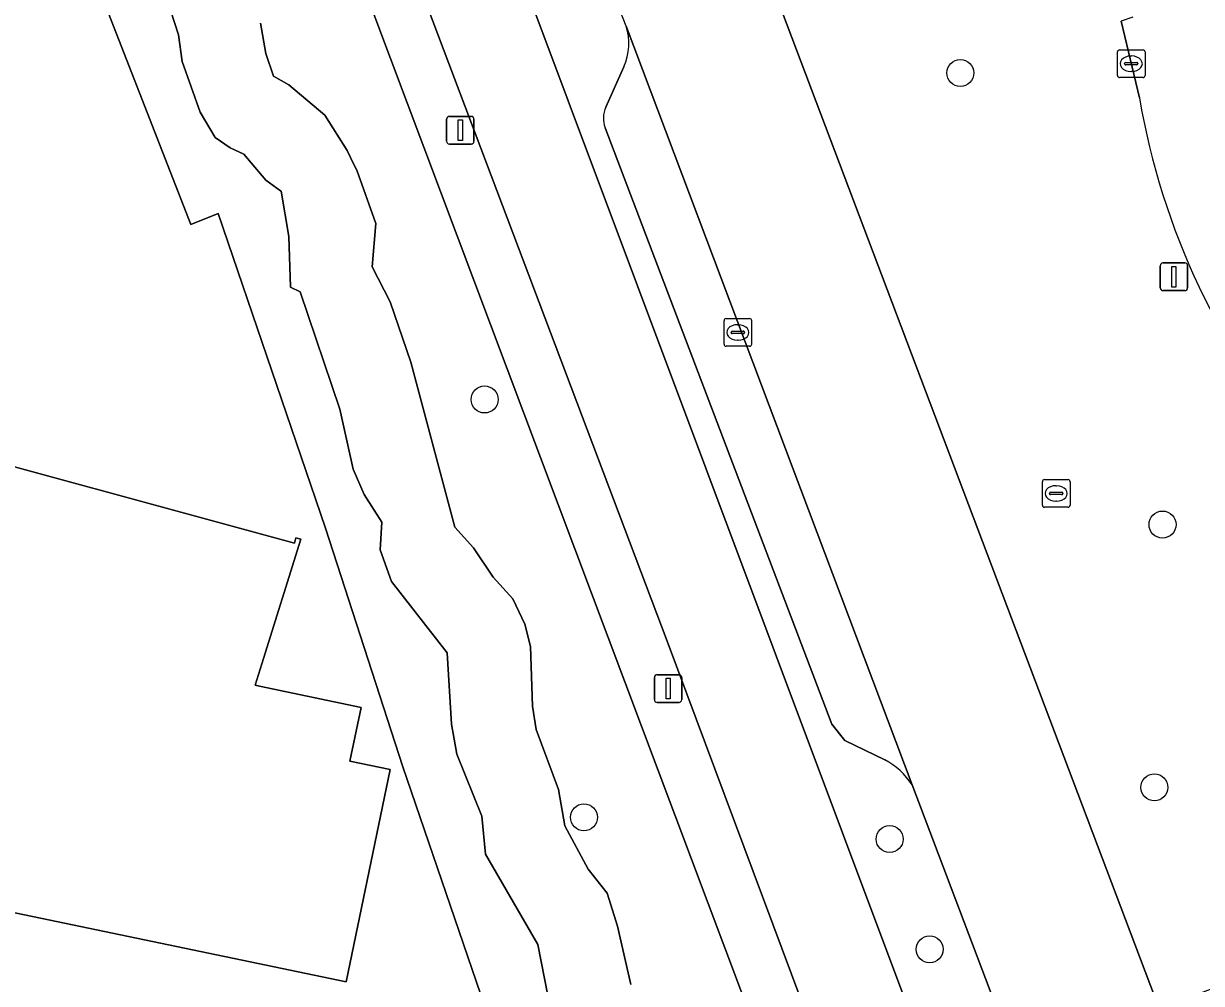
# Model space of a CAD drawing. Extents: x 157692 to 159674, y 381452 to 383291.
# Drawn here: x 158780.47 to 158823.11, y 381988.43 to 382023.19 of the extents above; entities that cross this region are included whole.
import ezdxf

# ---------------------------------------------------------------- set-up
doc = ezdxf.new("R2010")
doc.units = 0
for name, color, linetype in [('IMGEO_Berm_groen', 7, 'Continuous'), ('IMGEO_Boom', 7, 'Continuous'), ('IMGEO_Erf', 7, 'Continuous'), ('IMGEO_Fietspad_gesloten', 7, 'Continuous'), ('IMGEO_Groenvoorziening', 7, 'Continuous'), ('IMGEO_Hek', 7, 'Continuous'), ('IMGEO_Kolk', 7, 'Continuous'), ('IMGEO_Lichtmast', 7, 'Continuous'), ('IMGEO_Pand', 7, 'Continuous'), ('IMGEO_Parkeervlak_open', 7, 'Continuous'), ('IMGEO_Rijbaan_lokaal_open', 7, 'Continuous'), ('IMGEO_Rijbaan_regionaal_open', 7, 'Continuous'), ('IMGEO_Rioolput', 7, 'Continuous'), ('IMGEO_Voetpad_open', 7, 'Continuous')]:
    doc.layers.add(name, color=color, linetype=linetype)

msp = doc.modelspace()

# ---------------------------------------------------------------- linework, layer by layer
at = {"layer": 'IMGEO_Berm_groen'}
for points in [[(158806.392, 382027.71), (158821.579, 381987.522), (158823.826, 381988.369), (158828.643, 382005.655)], [(158797.711, 382027.016), (158812.631, 381987.183), (158813.192, 381986.098)], [(158820.87, 382020.5), (158820.204, 382023.284)], [(158801.551, 382020.165), (158802.198, 382021.627)], [(158811.649, 381996.525), (158810.201, 381997.226), (158809.738, 381997.819), (158801.526, 382019.42)], [(158815.847, 381985.433), (158816.403, 381985.672), (158812.642, 381995.615)]]:
    msp.add_lwpolyline(points, dxfattribs=at)
for centre, radius, start, end in [((158749.445, 382002.361), 56.771, 21.4307, 30.8652), ((158800.315, 382022.487), 2.07, 335.4539, 17.3403), ((158846.927, 382024.944), 26.433, 189.6786, 220.9088), ((158802.407, 382019.763), 0.946, 154.8679, 201.2882), ((158810.408, 381994.174), 2.659, 32.8243, 62.1705)]:
    msp.add_arc(centre, radius, start, end, dxfattribs=at)
at = {"layer": 'IMGEO_Boom'}
for centre in [(158814.385, 382021.405), (158797.16, 382009.578), (158821.705, 382005.048), (158821.412, 381995.528), (158800.757, 381994.446), (158811.828, 381993.656), (158813.273, 381989.664)]:
    msp.add_circle(centre, 0.489, dxfattribs=at)
at = {"layer": 'IMGEO_Erf'}
msp.add_lwpolyline([(158807.124, 381952.287), (158808.091, 381956.861), (158805.222, 381964.91), (158804.242, 381967.659), (158797.792, 381985.757), (158794.203, 381996.276), (158791.398, 382004.912), (158787.515, 382016.319), (158786.523, 382015.913), (158778.888, 382035.503), (158778.315, 382036.37), (158777.286, 382037.926), (158775.33, 382040.401), (158772.553, 382042.313), (158745.995, 382047.802), (158735.171, 382050.057)], dxfattribs=at)
msp.add_lwpolyline([(158753.034, 382006.009), (158753.403, 382005.972), (158754.031, 382011.081), (158775.753, 382008.337), (158790.273, 382004.377), (158790.321, 382004.57), (158790.509, 382004.515), (158789.093, 382000), (158788.85, 381999.227), (158789.016, 381999.192), (158792.687, 381998.427), (158792.28, 381996.477), (158793.748, 381996.171), (158792.147, 381988.485), (158756.27, 381995.959), (158757.099, 382000), (158757.742, 382003.134), (158752.751, 382003.841)], close=True, dxfattribs=at)
at = {"layer": 'IMGEO_Fietspad_gesloten'}
msp.add_lwpolyline([(158793.751, 382027.353), (158803.769, 382000.822), (158809.322, 381985.948), (158812.631, 381987.183), (158797.711, 382027.016)], dxfattribs=at)
at = {"layer": 'IMGEO_Groenvoorziening'}
for points in [[(158778.888, 382035.503), (158786.523, 382015.913), (158787.515, 382016.319), (158791.398, 382004.912), (158794.203, 381996.276), (158797.792, 381985.757)], [(158812.671, 381971.586), (158807.065, 381986.509), (158791.945, 382026.759)], [(158799.447, 381987.985), (158799.083, 381989.839), (158797.188, 381993.106), (158797.059, 381994.485), (158796.161, 381996.727), (158795.964, 381997.819), (158795.8, 382000.407), (158793.794, 382002.987), (158793.381, 382004.127), (158793.446, 382005.135), (158792.804, 382006.138), (158792.403, 382007.06), (158791.922, 382009.225), (158790.479, 382013.476), (158790.135, 382013.651), (158790.078, 382015.481), (158789.801, 382017.117), (158789.777, 382017.135), (158789.237, 382017.526), (158788.45, 382018.459), (158787.952, 382018.687), (158787.405, 382019.069), (158786.868, 382019.99), (158786.216, 382021.825), (158786.082, 382022.782), (158785.498, 382024.581)], [(158785.498, 382024.581), (158786.082, 382022.782), (158786.216, 382021.825), (158786.868, 382019.99), (158787.405, 382019.069), (158787.952, 382018.687), (158788.45, 382018.459), (158789.237, 382017.526), (158789.777, 382017.135), (158789.801, 382017.117), (158790.078, 382015.481), (158790.135, 382013.651), (158790.479, 382013.476), (158791.922, 382009.225), (158792.403, 382007.06), (158792.804, 382006.138), (158793.446, 382005.135), (158793.381, 382004.127), (158793.794, 382002.987), (158795.8, 382000.407), (158795.964, 381997.819), (158796.161, 381996.727), (158797.059, 381994.485), (158797.188, 381993.106), (158799.083, 381989.839), (158799.447, 381987.985)], [(158802.456, 381988.389), (158801.974, 381990.504), (158801.598, 381991.7), (158800.906, 381992.571), (158800.065, 381994.133), (158799.838, 381995.446), (158799.03, 381997.628), (158798.897, 381998.469), (158798.829, 382000.632), (158798.616, 382001.444), (158798.179, 382002.362), (158797.472, 382003.148), (158796.759, 382004.199), (158796.086, 382004.954), (158794.493, 382010.935), (158793.747, 382013.11), (158793.094, 382014.387), (158793.221, 382015.948), (158792.531, 382017.886), (158792.431, 382018.093), (158792.188, 382018.597), (158791.374, 382019.874), (158790.074, 382020.973), (158789.521, 382021.287), (158789.235, 382022.113), (158789.047, 382023.204)], [(158789.047, 382023.204), (158789.235, 382022.113), (158789.521, 382021.287), (158790.074, 382020.973), (158791.374, 382019.874), (158792.188, 382018.597), (158792.431, 382018.093), (158792.531, 382017.886), (158793.221, 382015.948), (158793.094, 382014.387), (158793.747, 382013.11), (158794.493, 382010.935), (158796.086, 382004.954), (158796.759, 382004.199), (158797.472, 382003.148), (158798.179, 382002.362), (158798.616, 382001.444), (158798.829, 382000.632), (158798.897, 381998.469), (158799.03, 381997.628), (158799.838, 381995.446), (158800.065, 381994.133), (158800.906, 381992.571), (158801.598, 381991.7), (158801.974, 381990.504), (158802.456, 381988.389)]]:
    msp.add_lwpolyline(points, dxfattribs=at)
at = {"layer": 'IMGEO_Hek'}
for points in [[(158778.315, 382036.37), (158778.888, 382035.503), (158786.523, 382015.913), (158787.515, 382016.319)], [(158787.515, 382016.319), (158791.398, 382004.912)], [(158794.203, 381996.276), (158791.398, 382004.912)], [(158804.242, 381967.659), (158797.792, 381985.757), (158794.203, 381996.276)]]:
    msp.add_lwpolyline(points, dxfattribs=at)
at = {"layer": 'IMGEO_Kolk'}
for p, q in [((158820.148, 382022.239), (158821, 382022.239)), ((158820.073, 382021.313), (158820.073, 382022.165)), ((158820.375, 382021.782), (158820.773, 382021.782)), ((158820.561, 382022.019), (158820.586, 382022.019)), ((158821.074, 382022.165), (158821.074, 382021.313)), ((158820.332, 382021.733), (158820.332, 382021.745)), ((158820.77, 382021.696), (158820.372, 382021.696)), ((158820.584, 382021.459), (158820.559, 382021.459)), ((158820.816, 382021.745), (158820.816, 382021.733)), ((158821, 382021.239), (158820.148, 382021.239)), ((158805.829, 382011.58), (158805.829, 382012.432)), ((158805.904, 382012.506), (158806.756, 382012.506)), ((158806.83, 382012.432), (158806.83, 382011.58)), ((158806.088, 382012), (158806.088, 382012.012)), ((158806.526, 382011.963), (158806.128, 382011.963)), ((158806.131, 382012.049), (158806.529, 382012.049)), ((158806.317, 382012.286), (158806.342, 382012.286)), ((158806.572, 382012.012), (158806.572, 382012)), ((158806.34, 382011.726), (158806.315, 382011.726)), ((158806.756, 382011.506), (158805.904, 382011.506))]:
    msp.add_line(p, q, dxfattribs=at)
for points in [[(158820.148, 382022.239), (158821, 382022.239)], [(158820.073, 382021.313), (158820.073, 382022.165)], [(158821.074, 382022.165), (158821.074, 382021.313)], [(158821, 382021.239), (158820.148, 382021.239)], [(158805.829, 382011.58), (158805.829, 382012.432)], [(158805.904, 382012.506), (158806.756, 382012.506)], [(158806.83, 382012.432), (158806.83, 382011.58)], [(158806.756, 382011.506), (158805.904, 382011.506)]]:
    msp.add_lwpolyline(points, dxfattribs=at)
for centre, radius, start, end in [((158820.15, 382022.163), 0.0765, 91.552, 178.448), ((158820.15, 382022.163), 0.0765, 91.552, 178.448), ((158820.998, 382022.163), 0.0765, 1.552, 88.448), ((158820.998, 382022.163), 0.0765, 1.552, 88.448), ((158820.372, 382021.742), 0.0403, 85.8775, 175.7526), ((158820.777, 382021.744), 0.0386, 1.7309, 96.639), ((158820.369, 382021.732), 0.0366, 178.938, 274.7102), ((158820.773, 382021.739), 0.043, 264.8664, 352.4533), ((158820.15, 382021.315), 0.0765, 181.552, 268.448), ((158820.15, 382021.315), 0.0765, 181.552, 268.448), ((158820.998, 382021.315), 0.0765, 271.552, 358.448), ((158820.998, 382021.315), 0.0765, 271.552, 358.448), ((158805.906, 382012.43), 0.0765, 91.552, 178.448), ((158805.906, 382012.43), 0.0765, 91.552, 178.448), ((158806.754, 382012.43), 0.0765, 1.552, 88.448), ((158806.754, 382012.43), 0.0765, 1.552, 88.448), ((158806.128, 382012.009), 0.0403, 85.8775, 175.7526), ((158806.125, 382011.999), 0.0366, 178.938, 274.7102), ((158806.529, 382012.006), 0.043, 264.8664, 352.4533), ((158806.533, 382012.011), 0.0386, 1.7309, 96.639), ((158805.906, 382011.582), 0.0765, 181.552, 268.448), ((158805.906, 382011.582), 0.0765, 181.552, 268.448), ((158806.754, 382011.582), 0.0765, 271.552, 358.448), ((158806.754, 382011.582), 0.0765, 271.552, 358.448)]:
    msp.add_arc(centre, radius, start, end, dxfattribs=at)
for centre, major_axis, ratio, start_param, end_param in [((158820.56, 382021.739), (-0.387, 0.002), 0.722429, 4.712389, 7.853982), ((158820.585, 382021.739), (-0.39, 0.002), 0.717154, 1.570796, 4.712389), ((158806.316, 382012.006), (-0.387, 0.002), 0.722429, 4.712389, 7.853982), ((158806.341, 382012.006), (-0.39, 0.002), 0.717154, 1.570796, 4.712389)]:
    msp.add_ellipse(centre, major_axis=major_axis, ratio=ratio, start_param=start_param, end_param=end_param, dxfattribs=at)
at = {"layer": 'IMGEO_Lichtmast'}
for p, q in [((158795.786, 382018.93), (158795.786, 382019.73)), ((158795.786, 382019.73), (158795.786, 382018.93)), ((158795.886, 382019.83), (158796.676, 382019.83)), ((158796.676, 382019.83), (158795.886, 382019.83)), ((158796.776, 382019.73), (158796.776, 382018.93)), ((158796.776, 382018.93), (158796.776, 382019.73)), ((158796.676, 382018.83), (158795.886, 382018.83)), ((158795.886, 382018.83), (158796.676, 382018.83)), ((158821.722, 382014.522), (158822.512, 382014.522)), ((158822.512, 382014.522), (158821.722, 382014.522)), ((158821.622, 382013.622), (158821.622, 382014.422)), ((158821.622, 382014.422), (158821.622, 382013.622)), ((158822.612, 382014.422), (158822.612, 382013.622)), ((158822.612, 382013.622), (158822.612, 382014.422)), ((158822.512, 382013.522), (158821.722, 382013.522)), ((158821.722, 382013.522), (158822.512, 382013.522)), ((158803.41, 381999.607), (158804.2, 381999.607)), ((158804.2, 381999.607), (158803.41, 381999.607)), ((158803.31, 381998.707), (158803.31, 381999.507)), ((158803.31, 381999.507), (158803.31, 381998.707)), ((158804.3, 381999.507), (158804.3, 381998.707)), ((158804.3, 381998.707), (158804.3, 381999.507)), ((158804.2, 381998.607), (158803.41, 381998.607)), ((158803.41, 381998.607), (158804.2, 381998.607))]:
    msp.add_line(p, q, dxfattribs=at)
for points in [[(158796.206, 382019.705), (158796.356, 382019.705), (158796.356, 382018.955), (158796.206, 382018.955), (158796.206, 382019.705)], [(158822.042, 382014.397), (158822.192, 382014.397), (158822.192, 382013.647), (158822.042, 382013.647), (158822.042, 382014.397)], [(158803.73, 381999.482), (158803.88, 381999.482), (158803.88, 381998.732), (158803.73, 381998.732), (158803.73, 381999.482)]]:
    msp.add_lwpolyline(points, dxfattribs=at)
for centre, start, end in [((158795.886, 382019.73), 90, 180), ((158795.886, 382019.73), 90, 180), ((158796.676, 382019.73), 0, 90), ((158796.676, 382019.73), 360, 90), ((158795.886, 382018.93), 180, 270), ((158795.886, 382018.93), 180, 270), ((158796.676, 382018.93), 270, 0), ((158796.676, 382018.93), 270, 0), ((158821.722, 382014.422), 90, 180), ((158821.722, 382014.422), 90, 180), ((158822.512, 382014.422), 0, 90), ((158822.512, 382014.422), 360, 90), ((158821.722, 382013.622), 180, 270), ((158821.722, 382013.622), 180, 270), ((158822.512, 382013.622), 270, 0), ((158822.512, 382013.622), 270, 0), ((158803.41, 381999.507), 90, 180), ((158803.41, 381999.507), 90, 180), ((158804.2, 381999.507), 0, 90), ((158804.2, 381999.507), 360, 90), ((158803.41, 381998.707), 180, 270), ((158803.41, 381998.707), 180, 270), ((158804.2, 381998.707), 270, 0), ((158804.2, 381998.707), 270, 0)]:
    msp.add_arc(centre, 0.1, start, end, dxfattribs=at)
at = {"layer": 'IMGEO_Pand'}
msp.add_lwpolyline([(158753.034, 382006.009), (158752.751, 382003.841), (158757.742, 382003.134), (158757.099, 382000), (158756.27, 381995.959), (158792.147, 381988.485), (158793.748, 381996.171), (158792.28, 381996.477), (158792.687, 381998.427), (158789.016, 381999.192), (158788.85, 381999.227), (158789.093, 382000), (158790.509, 382004.515), (158790.321, 382004.57), (158790.273, 382004.377), (158775.753, 382008.337), (158754.031, 382011.081), (158753.403, 382005.972)], close=True, dxfattribs=at)
at = {"layer": 'IMGEO_Parkeervlak_open'}
for points in [[(158812.642, 381995.615), (158802.291, 382023.104)], [(158802.198, 382021.627), (158801.551, 382020.165)], [(158801.526, 382019.42), (158809.738, 381997.819), (158810.201, 381997.226), (158811.649, 381996.525)]]:
    msp.add_lwpolyline(points, dxfattribs=at)
for centre, radius, start, end in [((158800.315, 382022.487), 2.07, 335.4539, 17.3403), ((158802.407, 382019.763), 0.946, 154.8679, 201.2882), ((158810.408, 381994.174), 2.659, 32.8243, 62.1705)]:
    msp.add_arc(centre, radius, start, end, dxfattribs=at)
at = {"layer": 'IMGEO_Rijbaan_lokaal_open'}
for points in [[(158822.739, 381984.467), (158822.739, 381984.467), (158821.579, 381987.522), (158806.392, 382027.71)], [(158802.291, 382023.104), (158812.642, 381995.615), (158816.403, 381985.672), (158817.698, 381982.257), (158818.489, 381980.13), (158820.232, 381975.471), (158820.232, 381975.47), (158820.81, 381977.544), (158822.739, 381984.467)]]:
    msp.add_lwpolyline(points, dxfattribs=at)
msp.add_arc((158749.445, 382002.361), 56.771, 21.4307, 30.8652, dxfattribs=at)
at = {"layer": 'IMGEO_Rijbaan_regionaal_open'}
msp.add_lwpolyline([(158820.634, 382023.426), (158820.204, 382023.284), (158820.87, 382020.5)], dxfattribs=at)
msp.add_arc((158846.927, 382024.944), 26.433, 189.6786, 220.9088, dxfattribs=at)
at = {"layer": 'IMGEO_Rioolput'}
for p, q in [((158817.355, 382005.748), (158817.355, 382006.6)), ((158817.43, 382006.674), (158818.282, 382006.674)), ((158817.843, 382006.454), (158817.868, 382006.454)), ((158818.356, 382006.6), (158818.356, 382005.748)), ((158817.614, 382006.168), (158817.614, 382006.18)), ((158818.052, 382006.131), (158817.654, 382006.131)), ((158817.657, 382006.217), (158818.055, 382006.217)), ((158818.098, 382006.18), (158818.098, 382006.168)), ((158818.282, 382005.674), (158817.43, 382005.674)), ((158817.866, 382005.894), (158817.841, 382005.894))]:
    msp.add_line(p, q, dxfattribs=at)
for points in [[(158817.355, 382005.748), (158817.355, 382006.6)], [(158817.43, 382006.674), (158818.282, 382006.674)], [(158818.356, 382006.6), (158818.356, 382005.748)], [(158818.282, 382005.674), (158817.43, 382005.674)]]:
    msp.add_lwpolyline(points, dxfattribs=at)
for centre, radius, start, end in [((158817.432, 382006.598), 0.0765, 91.552, 178.448), ((158817.432, 382006.598), 0.0765, 91.552, 178.448), ((158818.28, 382006.598), 0.0765, 1.552, 88.448), ((158818.28, 382006.598), 0.0765, 1.552, 88.448), ((158817.654, 382006.177), 0.0403, 85.8775, 175.7526), ((158817.651, 382006.167), 0.0366, 178.938, 274.7102), ((158818.055, 382006.174), 0.043, 264.8664, 352.4533), ((158818.059, 382006.179), 0.0386, 1.7309, 96.639), ((158817.432, 382005.75), 0.0765, 181.552, 268.448), ((158817.432, 382005.75), 0.0765, 181.552, 268.448), ((158818.28, 382005.75), 0.0765, 271.552, 358.448), ((158818.28, 382005.75), 0.0765, 271.552, 358.448)]:
    msp.add_arc(centre, radius, start, end, dxfattribs=at)
for centre, major_axis, ratio, start_param, end_param in [((158817.842, 382006.174), (-0.387, 0.002), 0.722429, 4.712389, 7.853982), ((158817.867, 382006.174), (-0.39, 0.002), 0.717154, 1.570796, 4.712389)]:
    msp.add_ellipse(centre, major_axis=major_axis, ratio=ratio, start_param=start_param, end_param=end_param, dxfattribs=at)
at = {"layer": 'IMGEO_Voetpad_open'}
for points in [[(158809.322, 381985.948), (158803.769, 382000.822), (158793.751, 382027.353)], [(158791.945, 382026.759), (158807.065, 381986.509), (158812.671, 381971.586)]]:
    msp.add_lwpolyline(points, dxfattribs=at)

doc.saveas('drawing.dxf')
